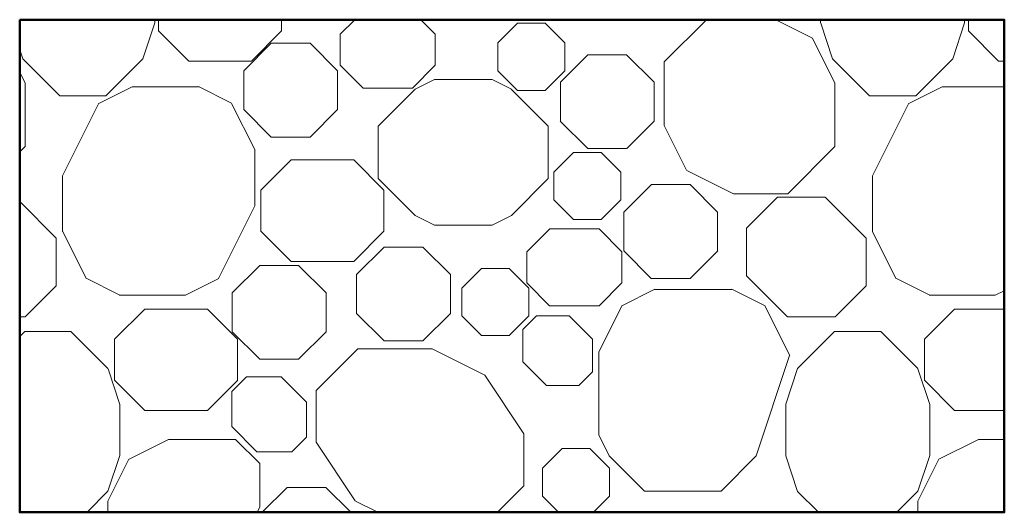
# Model space of a CAD drawing. Header units: millimetres. Extents: x -33711 to 544341, y -222428 to 596511.
# Tile 351 of 656: x 250765 to 252769, y -3697 to -2695. Entities that reach past the tile are written whole.
import ezdxf

# ---------------------------------------------------------------- set-up
doc = ezdxf.new("R2010")
doc.units = ezdxf.units.MM
doc.layers.add('IN_C_TLUSTA', color=5, linetype='Continuous', lineweight=50)
doc.layers.add('IN_SRAFY', color=8, linetype='Continuous', lineweight=9)

msp = doc.modelspace()

# ---------------------------------------------------------------- hatches: boundary and pattern name
at = {"layer": 'IN_SRAFY'}
h = msp.add_hatch(dxfattribs=at)
h.set_pattern_fill('LIAPOR', color=256, scale=125, pattern_type=2)
h.set_pattern_definition([(0, (-100856.5, -105896.3), (4e-13, 1648.244), [56.569, -1591.675]), (0, (-100856.5, -105759.7), (4e-13, 1648.244), [56.569, -1591.675]), (90, (-100759.9, -105856.3), (-1648.244, 5e-13), [56.569, -1591.675]), (90, (-100896.5, -105856.3), (-1648.244, 5e-13), [56.569, -1591.675]), (45, (-100799.9, -105896.3), (9e-07, 1648.244), [56.569, -2274.4]), (45, (-100896.5, -105799.7), (9e-07, 1648.244), [56.569, -2274.4]), (135, (-100856.5, -105896.3), (-1648.244, 9e-07), [56.569, -2274.4]), (135, (-100759.9, -105799.7), (-1648.244, 9e-07), [56.569, -2274.4]), (0, (-100833.5, -105293.9), (4e-13, 1648.244), [56.569, -1591.675]), (0, (-100833.5, -105157.3), (4e-13, 1648.244), [56.569, -1591.675]), (90, (-100736.9, -105253.9), (-1648.244, 5e-13), [56.569, -1591.675]), (90, (-100873.5, -105253.9), (-1648.244, 5e-13), [56.569, -1591.675]), (45, (-100776.9, -105293.9), (9e-07, 1648.244), [56.569, -2274.4]), (45, (-100873.5, -105197.3), (9e-07, 1648.244), [56.569, -2274.4]), (135, (-100833.5, -105293.9), (-1648.244, 9e-07), [56.569, -2274.4]), (135, (-100736.9, -105197.3), (-1648.244, 9e-07), [56.569, -2274.4]), (0, (-99372.2, -105529.8), (4e-13, 1648.244), [56.569, -1591.675]), (0, (-99372.2, -105393.2), (4e-13, 1648.244), [56.569, -1591.675]), (90, (-99412.2, -105489.8), (-1648.244, 5e-13), [56.569, -1591.675]), (90, (-99275.7, -105489.8), (-1648.244, 5e-13), [56.569, -1591.675]), (45, (-99315.7, -105529.8), (9e-07, 1648.244), [56.569, -2274.4]), (45, (-99412.2, -105433.2), (9e-07, 1648.244), [56.569, -2274.4]), (135, (-99372.2, -105529.8), (-1648.244, 9e-07), [56.569, -2274.4]), (135, (-99275.7, -105433.2), (-1648.244, 9e-07), [56.569, -2274.4]), (0, (-100884.6, -104630.5), (4e-13, 1648.244), [56.569, -1591.675]), (0, (-100884.6, -104494), (4e-13, 1648.244), [56.569, -1591.675]), (90, (-100924.6, -104590.5), (-1648.244, 5e-13), [56.569, -1591.675]), (90, (-100788, -104590.5), (-1648.244, 5e-13), [56.569, -1591.675]), (45, (-100828, -104630.5), (9e-07, 1648.244), [56.569, -2274.4]), (45, (-100924.6, -104534), (9e-07, 1648.244), [56.569, -2274.4]), (135, (-100884.6, -104630.5), (-1648.244, 9e-07), [56.569, -2274.4]), (135, (-100788, -104534), (-1648.244, 9e-07), [56.569, -2274.4]), (0, (-100570.2, -104630.5), (4e-13, 1648.244), [56.569, -1591.675]), (0, (-100570.2, -104494), (4e-13, 1648.244), [56.569, -1591.675]), (90, (-100610.2, -104590.5), (-1648.244, 5e-13), [56.569, -1591.675]), (90, (-100473.6, -104590.5), (-1648.244, 5e-13), [56.569, -1591.675]), (45, (-100513.6, -104630.5), (9e-07, 1648.244), [56.569, -2274.4]), (45, (-100610.2, -104534), (9e-07, 1648.244), [56.569, -2274.4]), (135, (-100570.2, -104630.5), (-1648.244, 9e-07), [56.569, -2274.4]), (135, (-100473.6, -104534), (-1648.244, 9e-07), [56.569, -2274.4]), (0, (-99455.6, -104619.4), (4e-13, 1648.244), [56.569, -1591.675]), (0, (-99455.6, -104482.8), (4e-13, 1648.244), [56.569, -1591.675]), (90, (-99495.6, -104579.4), (-1648.244, 5e-13), [56.569, -1591.675]), (90, (-99359, -104579.4), (-1648.244, 5e-13), [56.569, -1591.675]), (45, (-99399, -104619.4), (9e-07, 1648.244), [56.569, -2274.4]), (45, (-99495.6, -104522.8), (9e-07, 1648.244), [56.569, -2274.4]), (135, (-99455.6, -104619.4), (-1648.244, 9e-07), [56.569, -2274.4]), (135, (-99359, -104522.8), (-1648.244, 9e-07), [56.569, -2274.4]), (0, (-99299.1, -105031.1), (4e-13, 1648.244), [56.569, -1591.675]), (0, (-99299.1, -104894.5), (4e-13, 1648.244), [56.569, -1591.675]), (90, (-99339.1, -104991.1), (-1648.244, 5e-13), [56.569, -1591.675]), (90, (-99202.5, -104991.1), (-1648.244, 5e-13), [56.569, -1591.675]), (45, (-99242.5, -105031.1), (9e-07, 1648.244), [56.569, -2274.4]), (45, (-99339.1, -104934.5), (9e-07, 1648.244), [56.569, -2274.4]), (135, (-99299.1, -105031.1), (-1648.244, 9e-07), [56.569, -2274.4]), (135, (-99202.5, -104934.5), (-1648.244, 9e-07), [56.569, -2274.4]), (0, (-99915.7, -106121.9), (4e-13, 1648.244), [43.069, -1605.175]), (0, (-99915.7, -106018), (4e-13, 1648.244), [43.069, -1605.175]), (90, (-99946.1, -106091.5), (-1648.244, 5e-13), [43.069, -1605.175]), (90, (-99842.1, -106091.5), (-1648.244, 5e-13), [43.069, -1605.175]), (45, (-99872.6, -106121.9), (1648.244, -2e-06), [43.069, -2287.9]), (45, (-99946.1, -106048.4), (1648.244, -2e-06), [43.069, -2287.9]), (135, (-99915.7, -106121.9), (2e-06, 1648.244), [43.069, -2287.9]), (135, (-99842.1, -106048.4), (2e-06, 1648.244), [43.069, -2287.9]), (0, (-99687.3, -104574.4), (4e-13, 1648.244), [43.069, -1605.175]), (0, (-99687.3, -104470.4), (4e-13, 1648.244), [43.069, -1605.175]), (90, (-99717.8, -104544), (-1648.244, 5e-13), [43.069, -1605.175]), (90, (-99613.8, -104544), (-1648.244, 5e-13), [43.069, -1605.175]), (45, (-99644.2, -104574.4), (1648.244, -2e-06), [43.069, -2287.9]), (45, (-99717.8, -104500.9), (1648.244, -2e-06), [43.069, -2287.9]), (135, (-99687.3, -104574.4), (2e-06, 1648.244), [43.069, -2287.9]), (135, (-99613.8, -104500.9), (2e-06, 1648.244), [43.069, -2287.9]), (0, (-99330.6, -104713.7), (4e-13, 1648.244), [43.069, -1605.175]), (0, (-99330.6, -104609.7), (4e-13, 1648.244), [43.069, -1605.175]), (90, (-99361.1, -104683.2), (-1648.244, 5e-13), [43.069, -1605.175]), (90, (-99257.1, -104683.2), (-1648.244, 5e-13), [43.069, -1605.175]), (45, (-99287.6, -104713.7), (1648.244, -2e-06), [43.069, -2287.9]), (45, (-99361.1, -104640.2), (1648.244, -2e-06), [43.069, -2287.9]), (135, (-99330.6, -104713.7), (2e-06, 1648.244), [43.069, -2287.9]), (135, (-99257.1, -104640.2), (2e-06, 1648.244), [43.069, -2287.9]), (0, (-100675, -105413.6), (4e-13, 1648.244), [79.0736, -1569.1705]), (0, (-100675, -105222.7), (4e-13, 1648.244), [79.0736, -1569.1705]), (90, (-100730.8, -105357.7), (-1648.244, 5e-13), [79.0736, -1569.1705]), (90, (-100540, -105357.7), (-1648.244, 5e-13), [79.0736, -1569.1705]), (45, (-100595.8, -105413.6), (-9e-07, 1648.244), [79.0736, -2251.8956]), (45, (-100730.8, -105278.6), (-9e-07, 1648.244), [79.0736, -2251.8956]), (135, (-100674.9, -105413.6), (-1648.244, -9e-07), [79.0736, -2251.8956]), (135, (-100539.9, -105278.6), (-1648.244, -9e-07), [79.0736, -2251.8956]), (0, (-100804.2, -105149.4), (4e-13, 1648.244), [79.0736, -1569.1705]), (0, (-100804.2, -104958.5), (4e-13, 1648.244), [79.0736, -1569.1705]), (90, (-100860, -105093.5), (-1648.244, 5e-13), [79.0736, -1569.1705]), (90, (-100669.2, -105093.5), (-1648.244, 5e-13), [79.0736, -1569.1705]), (45, (-100725.1, -105149.4), (-9e-07, 1648.244), [79.0736, -2251.8956]), (45, (-100860.1, -105014.4), (-9e-07, 1648.244), [79.0736, -2251.8956]), (135, (-100804.2, -105149.4), (-1648.244, -9e-07), [79.0736, -2251.8956]), (135, (-100669.2, -105014.4), (-1648.244, -9e-07), [79.0736, -2251.8956]), (0, (-100495.9, -104867.7), (4e-13, 1648.244), [79.0736, -1569.1705]), (0, (-100495.9, -104676.8), (4e-13, 1648.244), [79.0736, -1569.1705]), (90, (-100551.8, -104811.8), (-1648.244, 5e-13), [79.0736, -1569.1705]), (90, (-100360.9, -104811.8), (-1648.244, 5e-13), [79.0736, -1569.1705]), (45, (-100416.8, -104867.7), (-9e-07, 1648.244), [79.0736, -2251.8956]), (45, (-100551.8, -104732.7), (-9e-07, 1648.244), [79.0736, -2251.8956]), (135, (-100495.9, -104867.7), (-1648.244, -9e-07), [79.0736, -2251.8956]), (135, (-100360.9, -104732.7), (-1648.244, -9e-07), [79.0736, -2251.8956]), (0, (-99768.2, -106029.5), (4e-13, 1648.244), [79.0736, -1569.1705]), (0, (-99768.2, -105838.6), (4e-13, 1648.244), [79.0736, -1569.1705]), (90, (-99824.1, -105973.6), (-1648.244, 5e-13), [79.0736, -1569.1705]), (90, (-99633.2, -105973.6), (-1648.244, 5e-13), [79.0736, -1569.1705]), (45, (-99689.1, -106029.5), (-9e-07, 1648.244), [79.0736, -2251.8956]), (45, (-99824.1, -105894.6), (-9e-07, 1648.244), [79.0736, -2251.8956]), (135, (-99768.2, -106029.5), (-1648.244, -9e-07), [79.0736, -2251.8956]), (135, (-99633.2, -105894.6), (-1648.244, -9e-07), [79.0736, -2251.8956]), (0, (-99823.7, -105578), (4e-13, 1648.244), [79.0736, -1569.1705]), (0, (-99823.7, -105387), (4e-13, 1648.244), [79.0736, -1569.1705]), (90, (-99879.6, -105522), (-1648.244, 5e-13), [79.0736, -1569.1705]), (90, (-99688.7, -105522), (-1648.244, 5e-13), [79.0736, -1569.1705]), (45, (-99744.6, -105578), (-9e-07, 1648.244), [79.0736, -2251.8956]), (45, (-99879.6, -105443), (-9e-07, 1648.244), [79.0736, -2251.8956]), (135, (-99823.7, -105578), (-1648.244, -9e-07), [79.0736, -2251.8956]), (135, (-99688.7, -105443), (-1648.244, -9e-07), [79.0736, -2251.8956]), (0, (-99570.6, -105540.6), (4e-13, 1648.244), [79.0736, -1569.1705]), (0, (-99570.6, -105349.7), (4e-13, 1648.244), [79.0736, -1569.1705]), (90, (-99626.5, -105484.7), (-1648.244, 5e-13), [79.0736, -1569.1705]), (90, (-99435.6, -105484.7), (-1648.244, 5e-13), [79.0736, -1569.1705]), (45, (-99491.5, -105540.6), (-9e-07, 1648.244), [79.0736, -2251.8956]), (45, (-99626.5, -105405.6), (-9e-07, 1648.244), [79.0736, -2251.8956]), (135, (-99570.6, -105540.6), (-1648.244, -9e-07), [79.0736, -2251.8956]), (135, (-99435.6, -105405.6), (-1648.244, -9e-07), [79.0736, -2251.8956]), (0, (-99800.3, -105126), (4e-13, 1648.244), [79.0736, -1569.1705]), (0, (-99800.3, -104935.1), (4e-13, 1648.244), [79.0736, -1569.1705]), (90, (-99856.2, -105070.1), (-1648.244, 5e-13), [79.0736, -1569.1705]), (90, (-99665.3, -105070.1), (-1648.244, 5e-13), [79.0736, -1569.1705]), (45, (-99721.2, -105126), (-9e-07, 1648.244), [79.0736, -2251.8956]), (45, (-99856.2, -104991), (-9e-07, 1648.244), [79.0736, -2251.8956]), (135, (-99800.3, -105126), (-1648.244, -9e-07), [79.0736, -2251.8956]), (135, (-99665.3, -104991), (-1648.244, -9e-07), [79.0736, -2251.8956]), (0, (-100093.8, -104671), (4e-13, 1648.244), [79.0736, -1569.1705]), (0, (-100093.8, -104480), (4e-13, 1648.244), [79.0736, -1569.1705]), (90, (-100149.7, -104615), (-1648.244, 5e-13), [79.0736, -1569.1705]), (90, (-99958.8, -104615), (-1648.244, 5e-13), [79.0736, -1569.1705]), (45, (-100014.7, -104671), (-9e-07, 1648.244), [79.0736, -2251.8956]), (45, (-100149.7, -104536), (-9e-07, 1648.244), [79.0736, -2251.8956]), (135, (-100093.8, -104671), (-1648.244, -9e-07), [79.0736, -2251.8956]), (135, (-99958.8, -104536), (-1648.244, -9e-07), [79.0736, -2251.8956]), (0, (-100386.6, -104660.4), (4e-13, 1648.244), [127.5316, -1520.7125]), (0, (-100386.6, -104454), (4e-13, 1648.244), [127.5316, -1520.7125]), (90, (-100448, -104599), (-1648.244, 5e-13), [83.5655, -1564.6786]), (90, (-100197.6, -104599), (-1648.244, 5e-13), [83.5655, -1564.6786]), (45, (-100259, -104660.4), (-9e-07, 1648.244), [86.902, -2244.067]), (45, (-100448, -104515.4), (-9e-07, 1648.244), [86.902, -2244.067]), (135, (-100386.6, -104660.4), (-1648.244, -9e-07), [86.902, -2244.067]), (135, (-100197.6, -104515.4), (-1648.244, -9e-07), [86.902, -2244.067]), (0, (-100791.7, -106124.2), (4e-13, 1648.244), [127.5316, -1520.7125]), (0, (-100791.7, -105917.7), (4e-13, 1648.244), [127.5316, -1520.7125]), (90, (-100853.2, -106062.7), (-1648.244, 5e-13), [83.5655, -1564.6786]), (90, (-100602.8, -106062.7), (-1648.244, 5e-13), [83.5655, -1564.6786]), (45, (-100664.2, -106124.2), (-9e-07, 1648.244), [86.902, -2244.067]), (45, (-100853.2, -105979.2), (-9e-07, 1648.244), [86.902, -2244.067]), (135, (-100791.7, -106124.2), (-1648.244, -9e-07), [86.902, -2244.067]), (135, (-100602.8, -105979.2), (-1648.244, -9e-07), [86.902, -2244.067]), (0, (-100510.3, -106101), (4e-13, 1648.244), [127.5316, -1520.7125]), (0, (-100510.3, -105894.6), (4e-13, 1648.244), [127.5316, -1520.7125]), (90, (-100571.8, -106039.6), (-1648.244, 5e-13), [83.5655, -1564.6786]), (90, (-100321.4, -106039.6), (-1648.244, 5e-13), [83.5655, -1564.6786]), (45, (-100382.8, -106101), (-9e-07, 1648.244), [86.902, -2244.067]), (45, (-100571.8, -105956), (-9e-07, 1648.244), [86.902, -2244.067]), (135, (-100510.3, -106101), (-1648.244, -9e-07), [86.902, -2244.067]), (135, (-100321.4, -105956), (-1648.244, -9e-07), [86.902, -2244.067]), (0, (-100057.6, -105682.2), (4e-13, 1648.244), [127.5316, -1520.7125]), (0, (-100057.6, -105475.8), (4e-13, 1648.244), [127.5316, -1520.7125]), (90, (-100119, -105620.8), (-1648.244, 5e-13), [83.5655, -1564.6786]), (90, (-99868.6, -105620.8), (-1648.244, 5e-13), [83.5655, -1564.6786]), (45, (-99930, -105682.2), (-9e-07, 1648.244), [86.902, -2244.067]), (45, (-100119, -105537.2), (-9e-07, 1648.244), [86.902, -2244.067]), (135, (-100057.6, -105682.2), (-1648.244, -9e-07), [86.902, -2244.067]), (135, (-99868.6, -105537.2), (-1648.244, -9e-07), [86.902, -2244.067]), (0, (-99759.8, -105379), (4e-13, 1648.244), [127.5316, -1520.7125]), (0, (-99759.8, -105172.5), (4e-13, 1648.244), [127.5316, -1520.7125]), (90, (-99821.2, -105317.5), (-1648.244, 5e-13), [83.5655, -1564.6786]), (90, (-99570.8, -105317.5), (-1648.244, 5e-13), [83.5655, -1564.6786]), (45, (-99632.2, -105379), (-9e-07, 1648.244), [86.902, -2244.067]), (45, (-99821.2, -105234), (-9e-07, 1648.244), [86.902, -2244.067]), (135, (-99759.8, -105379), (-1648.244, -9e-07), [86.902, -2244.067]), (135, (-99570.8, -105234), (-1648.244, -9e-07), [86.902, -2244.067]), (0, (-99968.1, -104971.4), (4e-13, 1648.244), [127.5316, -1520.7125]), (0, (-99968.1, -104765), (4e-13, 1648.244), [127.5316, -1520.7125]), (90, (-100029.5, -104910), (-1648.244, 5e-13), [83.5655, -1564.6786]), (90, (-99779.1, -104910), (-1648.244, 5e-13), [83.5655, -1564.6786]), (45, (-99840.6, -104971.4), (-9e-07, 1648.244), [86.902, -2244.067]), (45, (-100029.5, -104826.4), (-9e-07, 1648.244), [86.902, -2244.067]), (135, (-99968.1, -104971.4), (-1648.244, -9e-07), [86.902, -2244.067]), (135, (-99779.1, -104826.4), (-1648.244, -9e-07), [86.902, -2244.067]), (0, (-100888.5, -105631.2), (4e-13, 1648.244), [66.1865, -1582.0576]), (0, (-100908.5, -105489.6), (4e-13, 1648.244), [66.1865, -1582.0576]), (90, (-100936.2, -105583.5), (-1648.244, 5e-13), [66.1865, -1582.0576]), (90, (-100794.6, -105603.4), (-1648.244, 5e-13), [66.1865, -1582.0576]), (45, (-100822.3, -105631.2), (-9e-07, 1648.244), [39.228, -2291.741]), (45, (-100936.2, -105517.3), (-9e-07, 1648.244), [39.228, -2291.741]), (135, (-100888.5, -105631.2), (-1648.244, 2e-06), [67.449, -2263.5204]), (135, (-100794.6, -105537.3), (-1648.244, 2e-06), [67.449, -2263.5204]), (0, (-100218, -106102.2), (4e-13, 1648.244), [66.1865, -1582.0576]), (0, (-100238, -105960.5), (4e-13, 1648.244), [66.1865, -1582.0576]), (90, (-100265.7, -106054.5), (-1648.244, 5e-13), [66.1865, -1582.0576]), (90, (-100124, -106074.4), (-1648.244, 5e-13), [66.1865, -1582.0576]), (45, (-100151.8, -106102.2), (-9e-07, 1648.244), [39.228, -2291.741]), (45, (-100265.7, -105988.3), (-9e-07, 1648.244), [39.228, -2291.741]), (135, (-100218, -106102.2), (-1648.244, 2e-06), [67.449, -2263.5204]), (135, (-100124, -106008.2), (-1648.244, 2e-06), [67.449, -2263.5204]), (0, (-99569.4, -106105.8), (4e-13, 1648.244), [100.583, -1547.661]), (0, (-99569.4, -105949.7), (4e-13, 1648.244), [100.583, -1547.661]), (90, (-99615.9, -106059.4), (-1648.244, 5e-13), [63.175, -1585.069]), (90, (-99422.4, -106059.4), (-1648.244, 5e-13), [63.175, -1585.069]), (45, (-99468.8, -106105.8), (-9e-07, 1648.244), [65.6975, -2265.272]), (45, (-99615.9, -105996.2), (-9e-07, 1648.244), [65.6975, -2265.272]), (135, (-99569.4, -106105.8), (-1648.244, -9e-07), [65.6975, -2265.272]), (135, (-99422.4, -105996.2), (-1648.244, -9e-07), [65.6975, -2265.272]), (0, (-100881.8, -105469), (4e-13, 1648.244), [100.583, -1547.661]), (0, (-100881.8, -105312.9), (4e-13, 1648.244), [100.583, -1547.661]), (90, (-100928.2, -105422.5), (-1648.244, 5e-13), [63.175, -1585.069]), (90, (-100734.7, -105422.5), (-1648.244, 5e-13), [63.175, -1585.069]), (45, (-100781.2, -105469), (-9e-07, 1648.244), [65.6975, -2265.272]), (45, (-100928.2, -105359.4), (-9e-07, 1648.244), [65.6975, -2265.272]), (135, (-100881.8, -105469), (-1648.244, -9e-07), [65.6975, -2265.272]), (135, (-100734.7, -105359.4), (-1648.244, -9e-07), [65.6975, -2265.272]), (0, (-99613.4, -105026.4), (4e-13, 1648.244), [100.583, -1547.661]), (0, (-99613.4, -104870.3), (4e-13, 1648.244), [100.583, -1547.661]), (90, (-99659.9, -104979.9), (-1648.244, 5e-13), [63.175, -1585.069]), (90, (-99466.4, -104979.9), (-1648.244, 5e-13), [63.175, -1585.069]), (45, (-99512.8, -105026.4), (-9e-07, 1648.244), [65.6975, -2265.272]), (45, (-99659.9, -104916.7), (-9e-07, 1648.244), [65.6975, -2265.272]), (135, (-99613.4, -105026.4), (-1648.244, -9e-07), [65.6975, -2265.272]), (135, (-99466.4, -104916.7), (-1648.244, -9e-07), [65.6975, -2265.272]), (0, (-99334.4, -106082.3), (4e-13, 1648.244), [71.185, -1577.059]), (0, (-99355.9, -105930), (4e-13, 1648.244), [71.185, -1577.059]), (90, (-99385.7, -106031), (-1648.244, 5e-13), [71.185, -1577.059]), (90, (-99233.4, -106052.4), (-1648.244, 5e-13), [71.185, -1577.059]), (45, (-99263.2, -106082.3), (2e-06, 1648.244), [42.191, -2288.778]), (45, (-99385.7, -105959.8), (2e-06, 1648.244), [42.191, -2288.778]), (135, (-99334.4, -106082.3), (-1648.244, -9e-07), [72.5426, -2258.4266]), (135, (-99233.4, -105981.2), (-1648.244, -9e-07), [72.5426, -2258.4266]), (0, (-99829.4, -105766.3), (4e-13, 1648.244), [71.185, -1577.059]), (0, (-99850.9, -105614), (4e-13, 1648.244), [71.185, -1577.059]), (90, (-99880.7, -105715), (-1648.244, 5e-13), [71.185, -1577.059]), (90, (-99728.4, -105736.4), (-1648.244, 5e-13), [71.185, -1577.059]), (45, (-99758.2, -105766.3), (2e-06, 1648.244), [42.191, -2288.778]), (45, (-99880.7, -105643.8), (2e-06, 1648.244), [42.191, -2288.778]), (135, (-99829.4, -105766.3), (-1648.244, -9e-07), [72.5426, -2258.4266]), (135, (-99728.4, -105665.2), (-1648.244, -9e-07), [72.5426, -2258.4266]), (0, (-99361, -104879.9), (4e-13, 1648.244), [71.185, -1577.059]), (0, (-99382.4, -104727.6), (4e-13, 1648.244), [71.185, -1577.059]), (90, (-99412.3, -104828.6), (-1648.244, 5e-13), [71.185, -1577.059]), (90, (-99260, -104850), (-1648.244, 5e-13), [71.185, -1577.059]), (45, (-99289.8, -104879.9), (2e-06, 1648.244), [42.191, -2288.778]), (45, (-99412.3, -104757.4), (2e-06, 1648.244), [42.191, -2288.778]), (135, (-99361, -104879.9), (-1648.244, -9e-07), [72.5426, -2258.4266]), (135, (-99260, -104778.9), (-1648.244, -9e-07), [72.5426, -2258.4266]), (0, (-100083.2, -105023.7), (4e-13, 1648.244), [134.5, -1513.7444]), (0, (-100109.6, -105447.3), (4e-13, 1648.244), [134.5, -1513.7444]), (333.435, (-99948.7, -105023.7), (1648.244, 3296.49), [75.663, -3609.922]), (333.435, (-98300.5, -105023.7), (1648.244, 3296.49), [75.663, -3609.922]), (333.435, (-96652.2, -105023.7), (1648.244, 3296.49), [75.663, -3609.922]), (333.435, (-95004, -105023.7), (1648.244, 3296.49), [75.663, -3609.922]), (333.435, (-93355.7, -105023.7), (1648.244, 3296.49), [75.663, -3609.922]), (296.565, (-99881, -105057.6), (3296.49, 1648.244), [106.375, -3579.21]), (296.565, (-98232.8, -105057.6), (3296.49, 1648.244), [106.375, -3579.21]), (296.565, (-96584.5, -105057.6), (3296.49, 1648.244), [106.375, -3579.21]), (296.565, (-94936.3, -105057.6), (3296.49, 1648.244), [106.375, -3579.21]), (296.565, (-93288, -105057.6), (3296.49, 1648.244), [106.375, -3579.21]), (153.435, (-100109.6, -105447.3), (-1648.244, -3296.49), [75.663, -3609.922]), (153.435, (-98461.3, -105447.3), (-1648.244, -3296.49), [75.663, -3609.922]), (153.435, (-96813, -105447.3), (-1648.244, -3296.49), [75.663, -3609.922]), (153.435, (-95165, -105447.3), (-1648.244, -3296.49), [75.663, -3609.922]), (153.435, (-93516.6, -105447.3), (-1648.244, -3296.49), [75.663, -3609.922]), (116.565, (-100177.2, -105413.5), (-3296.49, -1648.244), [106.375, -3579.21]), (116.565, (-98529, -105413.5), (-3296.49, -1648.244), [106.375, -3579.21]), (116.565, (-96880.8, -105413.5), (-3296.49, -1648.244), [106.375, -3579.21]), (116.565, (-95232.5, -105413.5), (-3296.49, -1648.244), [106.375, -3579.21]), (116.565, (-93584.3, -105413.5), (-3296.49, -1648.244), [106.375, -3579.21]), (26.565, (-99975, -105447.3), (-1648.244, 3296.49), [75.663, -3609.922]), (26.565, (-98327, -105447.3), (-1648.244, 3296.49), [75.663, -3609.922]), (26.565, (-96678.6, -105447.3), (-1648.244, 3296.49), [75.663, -3609.922]), (26.565, (-95030.3, -105447.3), (-1648.244, 3296.49), [75.663, -3609.922]), (26.565, (-93382, -105447.3), (-1648.244, 3296.49), [75.663, -3609.922]), (90, (-100224.8, -105318.3), (-1648.244, 5e-13), [113.0925, -1535.1516]), (270, (-99833.5, -105152.5), (1648.244, -3e-13), [113.0925, -1535.1516]), (63.435, (-99907.4, -105413.5), (-3296.49, 1648.244), [165.315, -3520.27]), (63.435, (-98259, -105413.5), (-3296.49, 1648.244), [165.315, -3520.27]), (63.435, (-96611, -105413.5), (-3296.49, 1648.244), [165.315, -3520.27]), (63.435, (-94962.7, -105413.5), (-3296.49, 1648.244), [165.315, -3520.27]), (63.435, (-93314.4, -105413.5), (-3296.49, 1648.244), [165.315, -3520.27]), (63.435, (-100224.8, -105205.2), (-3296.49, 1648.244), [165.315, -3520.27]), (63.435, (-98576.6, -105205.2), (-3296.49, 1648.244), [165.315, -3520.27]), (63.435, (-96928.3, -105205.2), (-3296.49, 1648.244), [165.315, -3520.27]), (63.435, (-95280, -105205.2), (-3296.49, 1648.244), [165.315, -3520.27]), (63.435, (-93632, -105205.2), (-3296.49, 1648.244), [165.315, -3520.27]), (26.565, (-100151, -105057.6), (-1648.244, 3296.49), [75.663, -3609.922]), (26.565, (-98502.6, -105057.4), (-1648.244, 3296.49), [75.663, -3609.922]), (26.565, (-96854.4, -105057.4), (-1648.244, 3296.49), [75.663, -3609.922]), (26.565, (-95206, -105057.4), (-1648.244, 3296.49), [75.663, -3609.922]), (26.565, (-93558, -105057.4), (-1648.244, 3296.49), [75.663, -3609.922]), (0, (-100667.5, -105435.7), (4e-13, 1648.244), [156.177, -1492.0674]), (0, (-100689, -105846), (4e-13, 1648.244), [156.177, -1492.0674]), (333.435, (-100511.3, -103787.4), (1648.244, 3296.49), [75.663, -3609.922]), (333.435, (-98863, -103787.4), (1648.244, 3296.49), [75.663, -3609.922]), (333.435, (-97215, -103787.4), (1648.244, 3296.49), [75.663, -3609.922]), (333.435, (-95566.6, -103787.4), (1648.244, 3296.49), [75.663, -3609.922]), (333.435, (-93918.4, -103787.4), (1648.244, 3296.49), [75.663, -3609.922]), (296.565, (-100443.7, -105469.5), (3296.49, 1648.244), [112.5, -3573.086]), (296.565, (-98795.4, -105469.5), (3296.49, 1648.244), [112.5, -3573.086]), (296.565, (-97147, -105469.5), (3296.49, 1648.244), [112.5, -3573.086]), (296.565, (-95499, -105469.5), (3296.49, 1648.244), [112.5, -3573.086]), (296.565, (-93850.7, -105469.5), (3296.49, 1648.244), [112.5, -3573.086]), (251.565, (-100393.4, -105570), (4944.73, -1648.244), [215.47, -4996.736]), (251.565, (-98745, -105570), (4944.73, -1648.244), [215.47, -4996.736]), (251.565, (-97097, -105570), (4944.73, -1648.244), [215.47, -4996.736]), (251.565, (-95448.6, -105570), (4944.73, -1648.244), [215.47, -4996.736]), (251.565, (-93800.4, -105570), (4944.73, -1648.244), [215.47, -4996.736]), (251.565, (-92152, -105570), (4944.73, -1648.244), [215.47, -4996.736]), (251.565, (-90504, -105570), (4944.73, -1648.244), [215.47, -4996.736]), (251.565, (-88855.6, -105570), (4944.73, -1648.244), [215.47, -4996.736]), (251.565, (-98745, -107218.4), (4944.73, -1648.244), [215.47, -4996.736]), (251.565, (-97097, -107218.4), (4944.73, -1648.244), [215.47, -4996.736]), (45, (-100532.9, -105846), (-1648.244, 1648.244), [100.948, -2230.021]), (45, (-98884.6, -105846), (-1648.244, 1648.244), [100.948, -2230.021]), (135, (-100689, -105846), (-1648.244, -1648.244), [100.948, -2230.021]), (135, (-99040.8, -105846), (-1648.244, -1648.244), [100.948, -2230.021]), (206.56505, (-100667.5, -105435.7), (-0.0001, -1648.244), [75.358, -3610.228]), (206.56505, (-99019.3, -105435.7), (-0.0001, -1648.244), [75.358, -3610.228]), (243.43495, (-100734.9, -105469.4), (1648.244, 9e-05), [105.084, -3580.501]), (243.43495, (-100734.9, -103821.1), (1648.244, 9e-05), [105.084, -3580.501]), (270, (-100781.9, -105563.4), (1648.244, -3e-13), [168.21, -1480.034]), (296.56505, (-100782, -105731.6), (1648.244, 1648.244), [48.044, -3637.542]), (296.56505, (-100782, -104083.3), (1648.244, 1648.244), [48.044, -3637.542]), (296.56505, (-102430.2, -104083.3), (1648.244, 1648.244), [48.044, -3637.542]), (0, (-100230.8, -104641.4), (4e-13, 1648.244), [94.1306, -1554.1135]), (0, (-100230.8, -105041.9), (4e-13, 1648.244), [94.1306, -1554.1135]), (315, (-100136.7, -104641.4), (1648.244, -1e-13), [106.4555, -2224.5136]), (225, (-100061.4, -104966.6), (-7e-13, -1648.244), [106.4555, -2224.5136]), (225, (-101879.1, -102993.1), (-7e-13, -1648.244), [106.4555, -2224.5136]), (315, (-100306.1, -104966.6), (1648.244, -1e-13), [106.4555, -2224.5136]), (288.4349, (-100061.4, -104716.6), (1648.244, -0.002), [76.643, -5135.562]), (288.4349, (-100061.4, -103068.4), (1648.244, -0.002), [76.643, -5135.562]), (288.4349, (-101709.7, -106364.9), (1648.244, -0.002), [76.643, -5135.562]), (251.56505, (-100306.1, -104716.6), (1648.244, -1e-05), [76.644, -5135.562]), (251.56505, (-101954.3, -108013.1), (1648.244, -1e-05), [76.644, -5135.562]), (251.56505, (-101954.3, -106364.9), (1648.244, -1e-05), [76.644, -5135.562]), (270, (-100037.2, -104789.3), (1648.244, -3e-13), [104.545, -1543.6994]), (270, (-100330.3, -104789.3), (1648.244, -3e-13), [104.545, -1543.6994]), (288.4349, (-100330.3, -104893.9), (1648.244, -0.002), [76.643, -5135.562]), (288.4349, (-100330.3, -108190.4), (1648.244, -0.002), [76.643, -5135.562]), (288.4349, (-100330.3, -106542.1), (1648.244, -0.002), [76.643, -5135.562]), (251.56505, (-100037.2, -104893.9), (1648.244, -8e-07), [76.643, -5135.562]), (251.56505, (-100037.2, -106542.1), (1648.244, -8e-07), [76.643, -5135.562]), (251.56505, (-100037.2, -108190.4), (1648.244, -8e-07), [76.643, -5135.562]), (0, (-100301.9, -105521.4), (4e-13, 1648.244), [94.1306, -1554.1135]), (0, (-100301.9, -105921.9), (4e-13, 1648.244), [94.1306, -1554.1135]), (315, (-100207.8, -105521.4), (1648.244, -1e-13), [106.4555, -2224.5136]), (225, (-100301.9, -105521.4), (-7e-13, -1648.244), [106.4555, -2224.5136]), (225, (-100132.5, -105846.6), (-7e-13, -1648.244), [106.4555, -2224.5136]), (315, (-100377.2, -105846.6), (1648.244, -1e-13), [106.4555, -2224.5136]), (288.4349, (-100132.5, -105596.6), (1648.244, -0.002), [76.643, -5135.562]), (288.4349, (-100132.5, -107244.9), (1648.244, -0.002), [76.643, -5135.562]), (288.4349, (-100132.5, -108893.1), (1648.244, -0.002), [76.643, -5135.562]), (251.56505, (-100377.2, -105596.6), (1648.244, -1e-05), [76.644, -5135.562]), (251.56505, (-100377.2, -107244.9), (1648.244, -1e-05), [76.644, -5135.562]), (251.56505, (-100377.2, -108893.1), (1648.244, -1e-05), [76.644, -5135.562]), (270, (-100108.3, -105669.4), (1648.244, -3e-13), [104.545, -1543.6994]), (270, (-100401.4, -105669.4), (1648.244, -3e-13), [104.545, -1543.6994]), (288.4349, (-100401.4, -105773.9), (1648.244, -0.002), [76.643, -5135.562]), (288.4349, (-100401.4, -107422.1), (1648.244, -0.002), [76.643, -5135.562]), (288.4349, (-100401.4, -109070.4), (1648.244, -0.002), [76.643, -5135.562]), (251.56505, (-100108.3, -105773.9), (1648.244, -8e-07), [76.643, -5135.562]), (251.56505, (-100108.3, -107422.1), (1648.244, -8e-07), [76.643, -5135.562]), (251.56505, (-100108.3, -109070.4), (1648.244, -8e-07), [76.643, -5135.562]), (0, (-99895.5, -104494.4), (4e-13, 1648.244), [102.586, -1545.658]), (0, (-99873.4, -104754.5), (4e-13, 1648.244), [101.789, -1546.4554]), (90, (-99954.9, -104673), (-1648.244, 5e-13), [119.1404, -1529.104]), (90, (-99709.5, -104692.3), (-1648.244, 5e-13), [114.542, -1533.7024]), (135, (-99873.4, -104754.5), (-1648.244, 5e-13), [115.2085, -2215.7606]), (135, (-99709.5, -104577.8), (-1648.244, 5e-13), [117.896, -2213.073]), (45, (-99771.6, -104754.5), (5e-13, 1648.244), [87.8784, -2243.091]), (45, (-99954.9, -104553.9), (5e-13, 1648.244), [84.063, -2246.9065]), (0, (-99600.3, -106488), (4e-13, 1648.244), [102.586, -1545.658]), (0, (-99622.3, -106228), (4e-13, 1648.244), [101.789, -1546.4554]), (90, (-99681.8, -106406.5), (-1648.244, 5e-13), [119.1404, -1529.104]), (90, (-99436.4, -106425.9), (-1648.244, 5e-13), [114.542, -1533.7024]), (135, (-99600.3, -106488), (-1648.244, 5e-13), [115.2085, -2215.7606]), (135, (-99436.4, -106311.3), (-1648.244, 5e-13), [117.896, -2213.073]), (45, (-99498.5, -106488), (5e-13, 1648.244), [87.8784, -2243.091]), (45, (-99681.8, -106287.4), (5e-13, 1648.244), [84.063, -2246.9065]), (0, (-100083.4, -106004.6), (4e-13, 1648.244), [136.5224, -1511.722]), (0, (-100009.3, -105741.1), (4e-13, 1648.244), [136.5224, -1511.722]), (90, (-100132.5, -105955.6), (-1648.244, 5e-13), [88.733, -1559.511]), (90, (-99823.7, -105879), (-1648.244, 5e-13), [88.733, -1559.511]), (135, (-100083.4, -106004.6), (-1648.244, -1648.244), [69.395, -2261.574]), (135, (-99823.7, -105790.2), (-1648.244, -1648.244), [69.395, -2261.574]), (135, (-100083.4, -104356.4), (-1648.244, -1648.244), [69.395, -2261.574]), (135, (-99823.7, -104142), (-1648.244, -1648.244), [69.395, -2261.574]), (26.56505, (-99946.9, -106004.6), (-5e-05, 1648.244), [89.992, -3595.594]), (26.56505, (-98298.6, -106004.6), (-5e-05, 1648.244), [89.992, -3595.594]), (26.56505, (-100089.8, -105781.4), (-5e-05, 1648.244), [89.992, -3595.594]), (26.56505, (-98441.5, -105781.4), (-5e-05, 1648.244), [89.992, -3595.594]), (63.43495, (-99866.4, -105964.4), (-6e-05, 1648.2442), [95.534, -3590.0515]), (63.43495, (-100132.5, -105866.8), (-6e-05, 1648.2442), [95.534, -3590.0515]), (0, (-100830.2, -104871.3), (4e-13, 1648.244), [136.5224, -1511.722]), (0, (-100756, -104607.8), (4e-13, 1648.244), [136.5224, -1511.722]), (90, (-100879.3, -104822.2), (-1648.244, 5e-13), [88.733, -1559.511]), (90, (-100570.5, -104745.6), (-1648.244, 5e-13), [88.733, -1559.511]), (135, (-100830.2, -104871.3), (-1648.244, -1648.244), [69.395, -2261.574]), (135, (-100570.5, -104656.9), (-1648.244, -1648.244), [69.395, -2261.574]), (135, (-99182, -104871.3), (-1648.244, -1648.244), [69.395, -2261.574]), (135, (-98922.2, -104656.9), (-1648.244, -1648.244), [69.395, -2261.574]), (26.56505, (-100693.7, -104871.3), (-5e-05, 1648.244), [89.992, -3595.594]), (26.56505, (-100836.5, -104648), (-5e-05, 1648.244), [89.992, -3595.594]), (26.56505, (-99045.4, -104871.3), (-5e-05, 1648.244), [89.992, -3595.594]), (26.56505, (-99188.3, -104648), (-5e-05, 1648.244), [89.992, -3595.594]), (63.43495, (-100613.2, -104831.04), (-6e-05, 1648.2442), [95.534, -3590.0515]), (63.43495, (-100879.3, -104733.5), (-6e-05, 1648.2442), [95.534, -3590.0515]), (0, (-100507.7, -105241.3), (4e-13, 1648.244), [110.454, -1537.7904]), (0, (-100552.6, -104877.1), (4e-13, 1648.244), [110.454, -1537.7904]), (45, (-100397.2, -105241.3), (5e-13, 1648.244), [135.857, -2195.112]), (45, (-100648.6, -104973.2), (5e-13, 1648.244), [135.857, -2195.112]), (333.43495, (-100442.1, -104877.1), (1648.2442, 6e-05), [106.5034, -3579.0825]), (153.43495, (-100507.7, -105241.3), (-1648.2442, -6e-05), [106.5034, -3579.0825]), (296.56505, (-100346.9, -104924.8), (1648.244, 8e-05), [102.207, -3583.378]), (116.56505, (-100603, -105193.6), (-1648.244, -8e-05), [102.207, -3583.378]), (296.56505, (-100346.9, -106573), (1648.244, 8e-05), [102.207, -3583.378]), (116.56505, (-100603, -106841.9), (-1648.244, -8e-05), [102.207, -3583.378]), (90, (-100301.2, -105145.2), (-1648.244, 5e-13), [129.0335, -1519.211]), (90, (-100648.6, -105102.2), (-1648.244, 5e-13), [129.0335, -1519.211]), (0, (-99468, -105009.1), (4e-13, 1648.244), [117.0324, -1531.212]), (0, (-99468, -105305.3), (4e-13, 1648.244), [117.0324, -1531.212]), (90, (-99236.4, -105210.4), (-1648.244, 5e-13), [106.385, -1541.859]), (90, (-99582.6, -105210.4), (-1648.244, 5e-13), [106.385, -1541.859]), (135, (-99236.4, -105104), (-1648.244, 5e-13), [106.313, -2224.6565]), (45, (-99582.6, -105104), (5e-13, 1648.244), [106.313, -2224.6565]), (315, (-99582.6, -105210.4), (1648.244, -3e-13), [106.313, -2224.6565]), (225, (-99236.4, -105210.4), (-3e-13, -1648.244), [106.313, -2224.6565]), (333.43495, (-99350.94, -105009.1), (1648.2441, 7e-06), [44.0535, -3641.5324]), (26.56505, (-99350.94, -105305.26), (-1648.2441, -5e-05), [44.0535, -3641.5324]), (333.43495, (-99507.4, -105285.55), (1648.2441, 7e-06), [44.0535, -3641.5324]), (26.56505, (-99507.4, -105028.8), (-1648.2441, -5e-05), [44.0535, -3641.5324]), (0, (-100397.8, -105491.8), (4e-13, 1648.244), [96.7904, -1551.454]), (0, (-100418.1, -105248), (4e-13, 1648.244), [96.7904, -1551.454]), (90, (-100237.7, -105428.5), (-1648.244, 5e-13), [96.7904, -1551.454]), (90, (-100481.4, -105408.1), (-1648.244, 5e-13), [96.7904, -1551.454]), (45, (-100301, -105491.8), (5e-13, 1648.244), [89.5104, -2241.459]), (45, (-100481.4, -105311.3), (5e-13, 1648.244), [89.5104, -2241.459]), (315, (-100321.3, -105248), (1648.244, -3e-13), [118.281, -2212.688]), (315, (-100481.4, -105408.1), (1648.244, -3e-13), [118.281, -2212.688]), (0, (-99522, -105919.9), (4e-13, 1648.244), [151.6314, -1496.613]), (0, (-99624.3, -105556.9), (4e-13, 1648.244), [151.6314, -1496.613]), (90, (-99286, -105835.5), (-1648.244, 5e-13), [105.617, -1542.6274]), (90, (-99708.7, -105746.8), (-1648.244, 5e-13), [105.617, -1542.6274]), (45, (-99370.3, -105919.9), (5e-13, 1648.244), [119.328, -2211.641]), (45, (-99708.7, -105641.2), (5e-13, 1648.244), [119.328, -2211.641]), (333.43495, (-99472.7, -105556.9), (1648.2441, -5e-05), [119.762, -3565.8236]), (153.43495, (-99521.96, -105919.86), (-1648.2441, 5e-05), [119.762, -3565.8236]), (303.69007, (-99365.6, -105610.4), (1648.244, -0.0001), [143.55, -5799.279]), (303.69007, (-101013.8, -107258.7), (1648.244, -0.0001), [143.55, -5799.279]), (303.69007, (-101013.8, -108906.9), (1648.244, -0.0001), [143.55, -5799.279]), (303.69007, (-101357, -105746.8), (1648.244, -0.0001), [143.55, -5799.279]), (303.69007, (-101357, -107395), (1648.244, -0.0001), [143.55, -5799.279]), (303.69007, (-101357, -109043.3), (1648.244, -0.0001), [143.55, -5799.279])])
h.paths.add_polyline_path([(252769.03154, -3696.82667), (252769.03154, -2694.82667), (250765.03154, -2694.82667), (250765.03154, -3696.82667)])

# ---------------------------------------------------------------- linework, layer by layer
at = {"layer": 'IN_C_TLUSTA'}
msp.add_lwpolyline([(250765.03154, -2694.82667), (252769.03154, -2694.82667), (252769.03154, -3696.82667), (250765.03154, -3696.82667)], close=True, dxfattribs=at)

doc.saveas('drawing.dxf')
